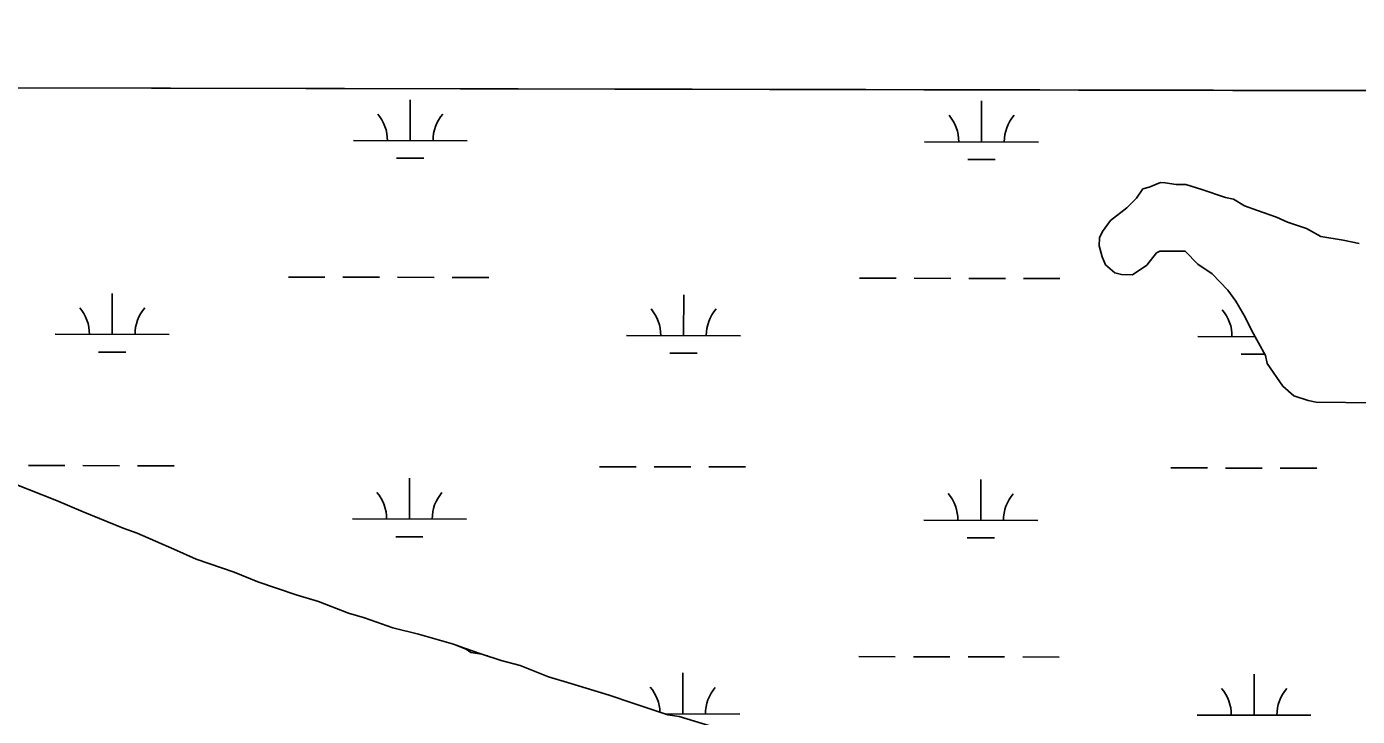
# Model space of a CAD drawing. Extents: x 3187622 to 3225504, y 800805 to 826213.
# Drawn here: x 3218310 to 3219479, y 823828 to 824434 of the extents above; entities that cross this region are included whole.
import ezdxf

# ---------------------------------------------------------------- set-up
doc = ezdxf.new("R2010")
doc.units = 0
for name, color, linetype in [('V-GRID-FRAM', 7, 'Continuous'), ('V-SITE-VEGE', 7, 'Continuous'), ('V-WETL-SWMP', 7, 'Continuous')]:
    doc.layers.add(name, color=color, linetype=linetype)

msp = doc.modelspace()

# ---------------------------------------------------------------- linework, layer by layer
at = {"layer": 'V-GRID-FRAM'}
msp.add_lwpolyline([(3191838.8, 824434.1), (3223248.6, 824370.1), (3223219.5, 806183.5), (3191793.9, 806247.5), (3191838.8, 824434.1)], dxfattribs=at)
at = {"layer": 'V-SITE-VEGE'}
for p, q in [((3220757.8, 824375.2), (3216843.4, 824383.2)), ((3219285.2, 824283.1), (3219290.9, 824291.4)), ((3219290.9, 824291.4), (3219296.5, 824292.8)), ((3219296.5, 824292.8), (3219306.3, 824296.9)), ((3219306.3, 824296.9), (3219310.5, 824296.8)), ((3219310.5, 824296.8), (3219320.3, 824295.3)), ((3219320.3, 824295.3), (3219328.7, 824295.3)), ((3219328.7, 824295.3), (3219342.7, 824290.9)), ((3219342.7, 824290.9), (3219363.6, 824283.7)), ((3219276.7, 824274.8), (3219285.2, 824283.1)), ((3219363.6, 824283.7), (3219370.6, 824282.3)), ((3219370.6, 824282.3), (3219380.3, 824276.6)), ((3219262.6, 824263.7), (3219276.7, 824274.8)), ((3219380.3, 824276.6), (3219391.5, 824272.3)), ((3219391.5, 824272.3), (3219408.2, 824266.5)), ((3219255.5, 824253.9), (3219262.6, 824263.7)), ((3219408.2, 824266.5), (3219418, 824262.2)), ((3219418, 824262.2), (3219434.7, 824256.5)), ((3219434.7, 824256.5), (3219447.3, 824249.4)), ((3219252.6, 824241.4), (3219252.7, 824248.4)), ((3219252.7, 824248.4), (3219255.5, 824253.9)), ((3219447.3, 824249.4), (3219466.8, 824246.4)), ((3219466.8, 824246.4), (3219480.8, 824243.5)), ((3219255.3, 824231.6), (3219252.6, 824241.4)), ((3219302.9, 824235.3), (3219294.4, 824224.2)), ((3219305.8, 824236.7), (3219302.9, 824235.3)), ((3219328.2, 824236.5), (3219305.8, 824236.7)), ((3219339.2, 824225.2), (3219328.2, 824236.5)), ((3219258, 824224.5), (3219255.3, 824231.6)), ((3219266.4, 824217.5), (3219258, 824224.5)), ((3219294.4, 824224.2), (3219281.8, 824215.9)), ((3219351.8, 824216.7), (3219339.2, 824225.2)), ((3219272, 824216), (3219266.4, 824217.5)), ((3219281.8, 824215.9), (3219272, 824216)), ((3219365.6, 824202.5), (3219351.8, 824216.7)), ((3219372.5, 824192.7), (3219365.6, 824202.5)), ((3219380.8, 824178.6), (3219372.5, 824192.7)), ((3219386.3, 824167.3), (3219380.8, 824178.6)), ((3219398.7, 824144.8), (3219386.3, 824167.3)), ((3219400, 824137.8), (3219398.7, 824144.8)), ((3219413.8, 824118.1), (3219400, 824137.8)), ((3219423.6, 824109.6), (3219413.8, 824118.1)), ((3219436.1, 824105.3), (3219423.6, 824109.6)), ((3219443.1, 824103.8), (3219436.1, 824105.3)), ((3219494.9, 824103.3), (3219443.1, 824103.8)), ((3218289, 824036.1), (3218336.4, 824017.5)), ((3218336.4, 824017.5), (3218360.1, 824007.5)), ((3218360.1, 824007.5), (3218395, 823993.2)), ((3218395, 823993.2), (3218407.5, 823988.8)), ((3218407.5, 823988.8), (3218439.6, 823974.6)), ((3218439.6, 823974.6), (3218459.1, 823966)), ((3218459.1, 823966), (3218492.6, 823954.5)), ((3218492.6, 823954.5), (3218513.5, 823945.9)), ((3218513.5, 823945.9), (3218547, 823934.4)), ((3218547, 823934.4), (3218566.6, 823928.6)), ((3218566.6, 823928.6), (3218593.1, 823918.5)), ((3218593.1, 823918.5), (3218607, 823914.2)), ((3218607, 823914.2), (3218632.1, 823905.6)), ((3218632.1, 823905.6), (3218654.5, 823899.8)), ((3218654.5, 823899.8), (3218685.2, 823891.1)), ((3218685.2, 823891.1), (3218695, 823887.5)), ((3218695, 823887.5), (3218696.8, 823887.1)), ((3218696.8, 823887.1), (3218701.6, 823885.3)), ((3218701.6, 823885.3), (3218710.3, 823882.4)), ((3218710.3, 823882.4), (3218727.1, 823876.7)), ((3218727.1, 823876.7), (3218743.8, 823872.3)), ((3218743.8, 823872.3), (3218768.9, 823862.3)), ((3218768.9, 823862.3), (3218788.5, 823856.5)), ((3218788.5, 823856.5), (3218822, 823846.4)), ((3218822, 823846.4), (3218842.9, 823839.2)), ((3218842.9, 823839.2), (3218873.6, 823829.1)), ((3218873.6, 823829.1), (3218883.4, 823827.6))]:
    msp.add_line(p, q, dxfattribs=at)
at = {"layer": 'V-WETL-SWMP'}
for p, q in [((3220757.8, 824375.2), (3215457.2, 824386)), ((3218647.3, 824333.7), (3218647.3, 824369.7)), ((3219149.2, 824332.7), (3219149.2, 824368.7)), ((3218597.3, 824333.8), (3218697.3, 824333.6)), ((3219099.2, 824332.8), (3219199.2, 824332.6)), ((3218635.2, 824318.3), (3218659.2, 824318.3)), ((3219137.1, 824317.3), (3219161.1, 824317.3)), ((3219285.2, 824283.1), (3219290.9, 824291.4)), ((3219290.9, 824291.4), (3219296.5, 824292.8)), ((3219296.5, 824292.8), (3219306.3, 824296.9)), ((3219306.3, 824296.9), (3219310.5, 824296.8)), ((3219310.5, 824296.8), (3219320.3, 824295.3)), ((3219320.3, 824295.3), (3219328.7, 824295.3)), ((3219328.7, 824295.3), (3219342.7, 824290.9)), ((3219342.7, 824290.9), (3219363.6, 824283.7)), ((3219276.7, 824274.7), (3219285.2, 824283.1)), ((3219363.6, 824283.7), (3219370.6, 824282.3)), ((3219370.6, 824282.3), (3219380.3, 824276.6)), ((3219262.6, 824263.7), (3219276.7, 824274.7)), ((3219380.3, 824276.6), (3219391.5, 824272.3)), ((3219391.5, 824272.3), (3219408.2, 824266.5)), ((3219255.5, 824253.9), (3219262.6, 824263.7)), ((3219408.2, 824266.5), (3219418, 824262.2)), ((3219418, 824262.2), (3219434.7, 824256.5)), ((3219434.7, 824256.5), (3219447.3, 824249.4)), ((3219252.6, 824241.4), (3219252.7, 824248.4)), ((3219252.7, 824248.4), (3219255.5, 824253.9)), ((3219447.3, 824249.4), (3219466.8, 824246.4)), ((3219466.8, 824246.4), (3219480.8, 824243.5)), ((3219255.3, 824231.6), (3219252.6, 824241.4)), ((3219302.9, 824235.3), (3219294.4, 824224.2)), ((3219305.8, 824236.7), (3219302.9, 824235.3)), ((3219328.2, 824236.5), (3219305.8, 824236.7)), ((3219339.2, 824225.2), (3219328.2, 824236.5)), ((3219258, 824224.5), (3219255.3, 824231.6)), ((3219266.4, 824217.5), (3219258, 824224.5)), ((3219294.4, 824224.2), (3219281.8, 824215.9)), ((3219351.8, 824216.7), (3219339.2, 824225.2)), ((3218540.2, 824213.9), (3218572.2, 824213.8)), ((3218588.2, 824213.8), (3218620.2, 824213.7)), ((3218636.2, 824213.7), (3218668.2, 824213.6)), ((3218684.2, 824213.6), (3218716.2, 824213.5)), ((3219042.1, 824212.9), (3219074.1, 824212.8)), ((3219090.1, 824212.8), (3219122.1, 824212.7)), ((3219138.1, 824212.7), (3219170.1, 824212.6)), ((3219186.1, 824212.6), (3219218.1, 824212.5)), ((3219272, 824216), (3219266.4, 824217.5)), ((3219281.8, 824215.9), (3219272, 824216)), ((3219365.6, 824202.5), (3219351.8, 824216.7)), ((3218385.5, 824163.4), (3218385.5, 824199.4)), ((3218887.4, 824162.4), (3218887.5, 824198.4)), ((3219372.5, 824192.7), (3219365.6, 824202.5)), ((3219380.8, 824178.6), (3219372.5, 824192.7)), ((3219386.3, 824167.3), (3219380.8, 824178.6)), ((3218335.5, 824163.6), (3218435.5, 824163.3)), ((3218837.4, 824162.5), (3218937.4, 824162.3)), ((3219398.7, 824144.8), (3219386.3, 824167.3)), ((3219389.3, 824161.4), (3219389.3, 824161.9)), ((3219339.3, 824161.5), (3219389.6, 824161.4)), ((3218373.4, 824148), (3218397.4, 824148)), ((3218875.3, 824147), (3218899.3, 824147)), ((3219377.3, 824146), (3219398.1, 824146)), ((3219400, 824137.8), (3219398.7, 824144.8)), ((3219413.8, 824118.1), (3219400, 824137.8)), ((3219423.6, 824109.6), (3219413.8, 824118.1)), ((3219436.1, 824105.3), (3219423.6, 824109.6)), ((3219443.1, 824103.8), (3219436.1, 824105.3)), ((3219494.9, 824103.3), (3219443.1, 824103.8)), ((3218311.8, 824048.2), (3218343.8, 824048.1)), ((3218359.8, 824048.1), (3218391.8, 824048)), ((3218407.8, 824048), (3218439.8, 824047.9)), ((3218813.7, 824047.1), (3218845.7, 824047.1)), ((3218861.7, 824047), (3218893.7, 824047)), ((3218909.7, 824046.9), (3218941.7, 824046.9)), ((3219315.6, 824046.1), (3219347.6, 824046.1)), ((3219363.6, 824046), (3219395.6, 824046)), ((3219411.6, 824045.9), (3219443.6, 824045.9)), ((3218289, 824036.1), (3218336.4, 824017.5)), ((3218646.6, 824001.1), (3218646.7, 824037.1)), ((3219148.5, 824000), (3219148.6, 824036)), ((3218336.4, 824017.5), (3218360.1, 824007.5)), ((3218360.1, 824007.5), (3218395, 823993.2)), ((3218596.6, 824001.2), (3218696.6, 824001)), ((3219098.5, 824000.1), (3219198.5, 823999.9)), ((3218395, 823993.2), (3218407.5, 823988.8)), ((3218407.5, 823988.8), (3218439.6, 823974.6)), ((3218634.5, 823985.6), (3218658.5, 823985.6)), ((3219136.5, 823984.6), (3219160.5, 823984.6)), ((3218439.6, 823974.6), (3218459.1, 823966)), ((3218459.1, 823966), (3218492.6, 823954.5)), ((3218492.6, 823954.5), (3218513.5, 823945.9)), ((3218513.5, 823945.9), (3218547, 823934.4)), ((3218547, 823934.4), (3218566.6, 823928.6)), ((3218566.6, 823928.6), (3218593.1, 823918.5)), ((3218593.1, 823918.5), (3218607, 823914.2)), ((3218607, 823914.2), (3218632.1, 823905.6)), ((3218632.1, 823905.6), (3218654.5, 823899.8)), ((3218654.5, 823899.8), (3218685.2, 823891.1)), ((3218685.2, 823891.1), (3218696.4, 823886.8)), ((3218696.4, 823886.8), (3218700.5, 823883.9)), ((3218700.5, 823883.9), (3218710.3, 823882.4)), ((3218710.3, 823882.4), (3218727.1, 823876.7)), ((3218715, 823880.8), (3218715.5, 823880.8)), ((3218727.1, 823876.7), (3218743.8, 823872.3)), ((3218743.8, 823872.3), (3218768.9, 823862.3)), ((3219041.4, 823880.2), (3219073.4, 823880.1)), ((3219089.4, 823880.1), (3219121.4, 823880)), ((3219137.4, 823880), (3219169.4, 823879.9)), ((3219185.4, 823879.9), (3219217.4, 823879.8)), ((3218768.9, 823862.3), (3218788.5, 823856.5)), ((3218886.7, 823829.8), (3218886.8, 823865.8)), ((3219388.6, 823828.7), (3219388.7, 823864.7)), ((3218788.5, 823856.5), (3218822, 823846.4)), ((3218822, 823846.4), (3218842.9, 823839.2)), ((3218842.9, 823839.2), (3218873.6, 823829.1)), ((3218871.6, 823829.8), (3218936.7, 823829.7)), ((3218873.6, 823829.1), (3218883.4, 823827.6)), ((3218883.4, 823827.6), (3218974.1, 823800.2)), ((3219338.6, 823828.8), (3219438.6, 823828.6))]:
    msp.add_line(p, q, dxfattribs=at)
for centre, start, end in [((3218592, 824334.3), 359.1115, 40.6551), ((3218702.5, 824334.1), 139.1115, 180.6551), ((3219093.9, 824333.3), 359.1115, 40.6551), ((3219204.4, 824333.1), 139.1115, 180.6551), ((3218330.2, 824164), 359.1115, 40.6551), ((3218440.7, 824163.8), 139.1115, 180.6551), ((3218832.1, 824163), 359.1115, 40.6551), ((3218942.6, 824162.8), 139.1115, 180.6551), ((3219334, 824162), 359.1115, 40.6551), ((3218591.3, 824001.6), 359.1115, 40.6551), ((3218701.8, 824001.4), 139.1115, 180.6551), ((3219093.2, 824000.6), 359.1115, 40.6551), ((3219203.7, 824000.4), 139.1115, 180.6551), ((3218831.5, 823830.3), 1.7302, 40.6551), ((3218941.9, 823830.1), 139.1115, 180.6551), ((3219333.4, 823829.3), 359.1115, 40.6551), ((3219443.9, 823829.1), 139.1115, 180.6551)]:
    msp.add_arc(centre, 35.2, start, end, dxfattribs=at)

doc.saveas('drawing.dxf')
